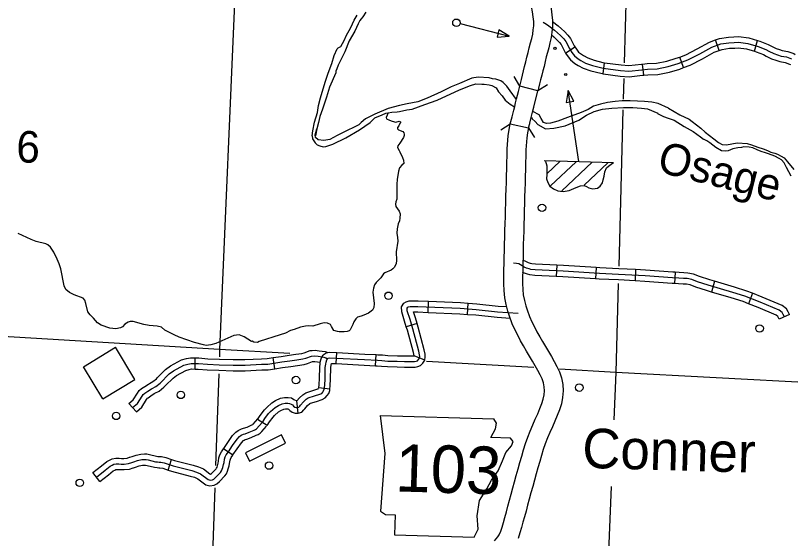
# Model space of a CAD drawing. Extents: x 653372 to 905732, y 627442 to 787275.
# Drawn here: x 878981 to 889295, y 695452 to 702409 of the extents above; entities that cross this region are included whole.
import ezdxf

# ---------------------------------------------------------------- set-up
doc = ezdxf.new("R2010")
doc.units = 0
for name, color, linetype in [('Level 11', 7, 'Continuous'), ('Level 21', 7, 'Continuous'), ('Level 25', 7, 'Continuous'), ('Level 32', 7, 'Continuous'), ('Level 35', 7, 'Continuous'), ('Level 37', 7, 'Continuous'), ('Level 45', 7, 'Continuous'), ('Level 5', 7, 'Continuous'), ('Level 56', 7, 'Continuous'), ('Level 57', 7, 'Continuous')]:
    doc.layers.add(name, color=color, linetype=linetype)

msp = doc.modelspace()

# ---------------------------------------------------------------- linework, layer by layer
at = {"layer": 'Level 11'}
for points in [[(885934, 701408), (885692, 701468), (885701, 701503), (885715, 701557), (885729, 701615), (885743, 701671), (885756, 701732), (885774, 701794), (885788, 701853), (885803, 701916), (885819, 701980), (885836, 702043), (885851, 702103), (885864, 702160), (885872, 702216), (885877, 702273), (885877, 702331), (885872, 702392), (885863, 702458), (885849, 702528), (885832, 702603), (885812, 702680), (885791, 702760), (885771, 702841)], [(886013, 702900), (886032, 702821), (886053, 702742), (886074, 702662), (886093, 702581), (886109, 702499), (886120, 702419), (886126, 702340), (886126, 702262), (886120, 702187), (886109, 702115), (886094, 702046), (886077, 701980), (886060, 701918), (886045, 701857), (886030, 701795), (886015, 701731), (885998, 701672), (885986, 701614), (885970, 701554), (885956, 701498), (885943, 701443), (885934, 701408)], [(885566, 700969), (885590, 701062), (885599, 701096), (885612, 701149), (885625, 701199), (885637, 701249), (885649, 701299), (885662, 701349), (885675, 701399), (885692, 701468)], [(885809, 700913), (885824, 700973), (885825, 700976), (885840, 701034), (885854, 701088), (885866, 701140), (885879, 701190), (885934, 701408)], [(885439, 695548), (885458, 695601), (885475, 695663), (885494, 695733), (885514, 695807), (885535, 695883), (885556, 695961), (885578, 696042), (885601, 696124), (885623, 696207), (885646, 696292), (885670, 696377), (885694, 696462), (885718, 696546), (885742, 696630), (885769, 696715), (885799, 696800), (885831, 696882), (885865, 696962), (885898, 697038), (885931, 697112), (885961, 697181), (885986, 697246), (886004, 697305), (886015, 697363), (886019, 697418), (886016, 697471), (886006, 697522), (885989, 697574), (885963, 697628), (885932, 697687), (885897, 697749), (885860, 697813), (885821, 697878), (885782, 697944), (885742, 698013), (885703, 698083), (885665, 698155), (885627, 698230), (885592, 698309), (885554, 698411), (885533, 698475), (885510, 698563), (885493, 698655), (885483, 698749), (885480, 698840), (885480, 698929), (885482, 699017), (885484, 699118), (885486, 699192), (885488, 699280), (885490, 699369), (885492, 699458), (885495, 699549), (885497, 699640), (885500, 699731), (885502, 699823), (885505, 699914), (885508, 700006), (885511, 700097), (885514, 700187), (885517, 700278), (885519, 700367), (885522, 700455), (885523, 700544), (885526, 700633), (885537, 700806), (885550, 700892), (885566, 700969)], [(885566, 700969), (885809, 700913), (885795, 700848), (885785, 700780), (885774, 700622), (885772, 700538), (885770, 700450), (885768, 700360), (885765, 700269), (885762, 700179), (885759, 700089), (885757, 699998), (885754, 699907), (885751, 699816), (885749, 699725), (885746, 699633), (885744, 699542), (885741, 699452), (885739, 699363), (885737, 699274), (885735, 699186), (885733, 699112), (885731, 699012), (885729, 698927), (885729, 698844), (885731, 698766), (885739, 698691), (885753, 698618), (885773, 698545), (885789, 698492), (885822, 698403), (885853, 698336), (885886, 698269), (885921, 698202), (885958, 698136), (885996, 698071), (886036, 698005), (886074, 697939), (886113, 697873), (886150, 697807), (886186, 697739), (886220, 697667), (886247, 697587), (886264, 697502), (886269, 697416), (886262, 697329), (886246, 697245), (886221, 697164), (886191, 697087), (886159, 697012), (886126, 696938), (886094, 696864), (886062, 696789), (886032, 696713), (886005, 696636), (885980, 696557), (885957, 696477), (885933, 696394), (885910, 696311), (885887, 696226), (885864, 696142), (885841, 696058), (885818, 695976), (885796, 695896), (885775, 695817), (885754, 695741), (885734, 695668), (885715, 695597), (885695, 695526), (885669, 695452)], [(885354, 695420), (885399, 695474), (885416, 695501), (885439, 695548)]]:
    msp.add_lwpolyline(points, dxfattribs=at)
at = {"layer": 'Level 21'}
for p, q in [((883834, 697089), (883895, 696582)), ((885381, 696985), (885348, 697045)), ((885371, 696910), (885381, 696985)), ((885308, 696794), (885371, 696910)), ((885569, 696786), (885308, 696794)), ((885602, 696743), (885569, 696786)), ((885583, 696685), (885602, 696743)), ((885505, 696594), (885583, 696685)), ((883895, 696582), (883839, 695817)), ((885460, 696486), (885505, 696594)), ((885405, 696353), (885460, 696486)), ((885317, 696229), (885405, 696353)), ((885255, 696113), (885317, 696229)), ((885158, 695956), (885255, 696113)), ((885127, 695754), (885158, 695956)), ((883839, 695817), (883906, 695772)), ((883906, 695772), (884032, 695769)), ((884032, 695769), (884024, 695499)), ((885138, 695577), (885127, 695754)), ((884024, 695499), (885085, 695469)), ((885085, 695469), (885138, 695577))]:
    msp.add_line(p, q, dxfattribs=at)
msp.add_lwpolyline([(883834, 697089), (885348, 697045)], dxfattribs=at)
at = {"layer": 'Level 32'}
for p, q in [((886302, 701909), (886427, 701991)), ((888345, 701943), (888295, 702083)), ((888814, 701933), (888856, 702076)), ((886801, 701633), (886821, 701781)), ((887873, 701716), (887820, 701856)), ((887341, 701614), (887325, 701763)), ((886184, 699087), (886176, 698938)), ((886710, 699055), (886700, 698906)), ((887234, 699028), (887226, 698879)), ((887759, 698993), (887750, 698844)), ((888284, 698874), (888242, 698730)), ((888791, 698714), (888737, 698575)), ((884472, 698459), (884479, 698608)), ((884995, 698433), (885006, 698582)), ((889281, 698431), (889146, 698368)), ((884326, 698311), (884182, 698269)), ((883248, 697778), (883256, 697927)), ((883773, 697749), (883781, 697898)), ((884428, 697822), (884285, 697880)), ((883165, 697437), (883016, 697455)), ((882743, 697119), (882725, 697282)), ((882328, 696954), (882203, 697036))]:
    msp.add_line(p, q, dxfattribs=at)
for points in [[(886003, 702318), (886046, 702293), (886078, 702270), (886114, 702244), (886155, 702214), (886196, 702178), (886235, 702141), (886277, 702097), (886306, 702062), (886352, 701969), (886386, 701918), (886420, 701870), (886469, 701831), (886504, 701810), (886567, 701776), (886658, 701743), (886711, 701730), (886801, 701708), (887034, 701677), (887145, 701670), (887318, 701687), (887393, 701695), (887522, 701700), (887668, 701729), (887799, 701768), (887930, 701818), (888089, 701898), (888247, 701987), (888367, 702030), (888476, 702046), (888547, 702049), (888601, 702053), (888725, 702037), (888863, 701996), (888967, 701956), (889007, 701935), (889074, 701902), (889123, 701884), (889169, 701869), (889241, 701858), (889309, 701832)], [(886126, 702328), (886202, 702273), (886247, 702233), (886288, 702194), (886333, 702147), (886369, 702103), (886417, 702007), (886427, 701991)], [(886116, 702150), (886145, 702123), (886183, 702088), (886221, 702048), (886243, 702021), (886287, 701932), (886302, 701909)], [(888295, 702083), (888349, 702103), (888469, 702121), (888542, 702123), (888603, 702128), (888741, 702111), (888856, 702076)], [(886427, 701991), (886447, 701961), (886475, 701923), (886512, 701893), (886541, 701875), (886598, 701845), (886680, 701815), (886729, 701803), (886815, 701781), (886821, 701781)], [(887820, 701856), (887900, 701887), (888054, 701964), (888216, 702055), (888295, 702083)], [(888856, 702076), (888887, 702067), (888998, 702025), (889041, 702002), (889104, 701971), (889148, 701955), (889186, 701942), (889260, 701930), (889338, 701902), (889358, 701892)], [(886302, 701909), (886324, 701876), (886366, 701818), (886427, 701770), (886467, 701745), (886536, 701708), (886637, 701671), (886694, 701658), (886787, 701635), (886801, 701633)], [(887873, 701716), (887960, 701750), (888124, 701832), (888278, 701919), (888345, 701943)], [(888345, 701943), (888386, 701957), (888483, 701972), (888552, 701974), (888599, 701978), (888710, 701964), (888814, 701933)], [(888814, 701933), (888839, 701926), (888936, 701888), (888973, 701869), (889044, 701834), (889098, 701814), (889151, 701796), (889222, 701785), (889281, 701763), (889295, 701757)], [(886821, 701781), (887041, 701751), (887144, 701745), (887311, 701761), (887325, 701763)], [(887325, 701763), (887388, 701769), (887513, 701774), (887650, 701802), (887775, 701839), (887820, 701856)], [(887341, 701614), (887398, 701620), (887531, 701625), (887686, 701657), (887823, 701697), (887873, 701716)], [(886801, 701633), (887027, 701602), (887146, 701595), (887326, 701613), (887341, 701614)], [(889213, 698400), (889199, 698431), (889184, 698456), (889145, 698488), (888892, 698594), (888688, 698674), (888529, 698725), (888199, 698821), (888059, 698868), (887981, 698897), (887918, 698909), (887872, 698912), (887809, 698915), (887723, 698921), (887361, 698947), (887008, 698965), (886753, 698977), (886270, 699008), (885897, 699026), (885841, 699031), (885815, 699038), (885780, 699049), (885750, 699063), (885723, 699077), (885702, 699092), (885679, 699106), (885650, 699111), (885608, 699115)], [(886184, 699087), (885902, 699100), (885854, 699105), (885836, 699109), (885808, 699119), (885783, 699131), (885734, 699155)], [(886710, 699055), (886274, 699082), (886184, 699087)], [(887234, 699028), (887012, 699040), (886757, 699052), (886710, 699055)], [(887759, 698993), (887728, 698995), (887366, 699021), (887234, 699028)], [(888284, 698874), (888221, 698892), (888083, 698938), (888002, 698969), (887928, 698983), (887877, 698987), (887813, 698990), (887759, 698993)], [(886176, 698938), (885891, 698951), (885828, 698957), (885794, 698966), (885753, 698980), (885730, 698990)], [(886700, 698906), (886265, 698933), (886176, 698938)], [(887226, 698879), (887005, 698891), (886749, 698903), (886700, 698906)], [(887750, 698844), (887718, 698846), (887357, 698872), (887226, 698879)], [(888242, 698730), (888177, 698749), (888034, 698797), (887961, 698824), (887909, 698835), (887868, 698837), (887805, 698841), (887750, 698844)], [(888791, 698714), (888713, 698744), (888551, 698796), (888284, 698874)], [(888737, 698575), (888663, 698604), (888507, 698653), (888242, 698730)], [(889281, 698431), (889265, 698466), (889242, 698505), (889184, 698553), (888920, 698663), (888791, 698714)], [(884182, 698269), (884160, 698344), (884121, 698467), (884118, 698534), (884150, 698584), (884180, 698601), (884220, 698615), (884338, 698615), (884479, 698608)], [(884479, 698608), (884903, 698589), (885006, 698582)], [(885006, 698582), (885120, 698574), (885403, 698543), (885518, 698536)], [(882266, 696995), (882300, 697047), (882350, 697115), (882376, 697142), (882438, 697196), (882479, 697222), (882532, 697245), (882569, 697253), (882606, 697253), (882628, 697250), (882650, 697237), (882666, 697229), (882682, 697211), (882698, 697199), (882714, 697193), (882731, 697194), (882750, 697200), (882764, 697214), (882774, 697226), (882814, 697271), (882850, 697304), (882876, 697322), (882962, 697348), (883033, 697372), (883057, 697383), (883069, 697398), (883082, 697416), (883090, 697438), (883096, 697488), (883100, 697581), (883104, 697725), (883109, 697770), (883114, 697798), (883123, 697827), (883132, 697843), (883144, 697852), (883163, 697856), (883249, 697853), (883627, 697831), (883798, 697822), (883858, 697819), (883934, 697813), (884061, 697809), (884158, 697806), (884248, 697805), (884293, 697805), (884312, 697809), (884329, 697817), (884345, 697833), (884357, 697850), (884360, 697872), (884359, 697893), (884348, 697944), (884268, 698242), (884232, 698366), (884195, 698481), (884193, 698514), (884203, 698528), (884211, 698533), (884233, 698540), (884336, 698540), (884898, 698515), (885113, 698499), (885397, 698469), (885672, 698451)], [(889146, 698368), (889133, 698396), (889127, 698407), (889106, 698423), (888864, 698525), (888737, 698575)], [(884326, 698311), (884303, 698388), (884278, 698466), (884334, 698465), (884472, 698459)], [(884472, 698459), (884894, 698440), (884995, 698433)], [(884995, 698433), (885106, 698425), (885391, 698394), (885564, 698383)], [(884285, 697880), (884285, 697884), (884276, 697927), (884196, 698221), (884182, 698269)], [(884318, 697734), (884336, 697738), (884373, 697755), (884402, 697785), (884428, 697822), (884435, 697868), (884434, 697902), (884421, 697962), (884340, 698262), (884326, 698311)], [(883016, 697455), (883021, 697494), (883025, 697583), (883029, 697731), (883035, 697781), (883041, 697815), (883054, 697856), (883075, 697894), (883114, 697921), (883156, 697931), (883252, 697927), (883256, 697927)], [(883256, 697927), (883631, 697906), (883781, 697898)], [(883781, 697898), (883802, 697897), (883863, 697894), (883938, 697888), (884063, 697884), (884160, 697881), (884249, 697880), (884285, 697880), (884287, 697880)], [(883165, 697437), (883170, 697482), (883175, 697578), (883179, 697720), (883183, 697760), (883187, 697780), (883245, 697778), (883248, 697778)], [(883248, 697778), (883622, 697757), (883773, 697749)], [(883773, 697749), (883795, 697748), (883853, 697745), (883930, 697738), (884059, 697735), (884157, 697732), (884248, 697731), (884300, 697731), (884318, 697734)], [(882725, 697282), (882760, 697323), (882804, 697363), (882844, 697390), (882939, 697419), (883005, 697441), (883010, 697444), (883015, 697450), (883016, 697454), (883016, 697455)], [(882619, 697170), (882631, 697156), (882661, 697133), (882702, 697118), (882743, 697119), (882790, 697134), (882819, 697163), (882831, 697177), (882868, 697219), (882896, 697246), (882908, 697253), (882985, 697276), (883061, 697303), (883104, 697322), (883128, 697352), (883149, 697381), (883163, 697421), (883165, 697437)], [(882203, 697036), (882239, 697090), (882293, 697163), (882324, 697196), (882393, 697255), (882443, 697288), (882509, 697317), (882562, 697328), (882611, 697328), (882652, 697322), (882686, 697303), (882725, 697282)], [(882328, 696954), (882361, 697004), (882408, 697067), (882428, 697088), (882483, 697136), (882514, 697156), (882554, 697174), (882576, 697178), (882602, 697178), (882604, 697178), (882615, 697172), (882620, 697169), (882619, 697170)]]:
    msp.add_lwpolyline(points, dxfattribs=at)
at = {"layer": 'Level 35'}
for points in [[(882927, 700808), (882940, 700876), (882961, 700988), (882998, 701119), (883014, 701212), (883041, 701314), (883075, 701435), (883107, 701537), (883140, 701640), (883190, 701770), (883224, 701875), (883264, 701966), (883276, 701978), (883309, 701995), (883332, 702034), (883358, 702084), (883382, 702139), (883442, 702251), (883466, 702297), (883487, 702347), (883526, 702414)], [(883645, 702452), (883602, 702389), (883583, 702363), (883563, 702342), (883542, 702296), (883499, 702200), (883423, 702072), (883366, 701925), (883305, 701810), (883277, 701747), (883258, 701699), (883244, 701666), (883243, 701648), (883161, 701455), (883122, 701324), (883065, 701161), (883029, 701063), (883015, 700984), (882991, 700899), (882973, 700809)], [(885648, 701292), (885562, 701408), (885518, 701467), (885470, 701518), (885442, 701539), (885373, 701561), (885327, 701565), (885284, 701578), (885137, 701588), (885055, 701573), (884888, 701506), (884777, 701462), (884645, 701394), (884460, 701309), (884337, 701261), (884195, 701233), (884091, 701210), (883942, 701171), (883763, 701098), (883640, 701035), (883579, 700986), (883549, 700953), (883334, 700847), (883261, 700814), (883166, 700759), (883085, 700744), (883010, 700755), (882973, 700785), (882971, 700822), (882991, 700899)], [(882927, 700808), (882932, 700768), (882971, 700715), (882996, 700688), (883031, 700673), (883077, 700663), (883109, 700668), (883205, 700697), (883375, 700782), (883561, 700886), (883700, 700987), (883765, 701049), (883859, 701089), (883911, 701108), (883941, 701116), (883988, 701121), (884061, 701127), (884091, 701130), (884188, 701153), (884260, 701161), (884430, 701226), (884591, 701282), (884891, 701422), (885038, 701478), (885108, 701499), (885186, 701494), (885218, 701496), (885284, 701488), (885321, 701479), (885378, 701445), (885409, 701395), (885456, 701339), (885498, 701282), (885566, 701228), (885624, 701196)], [(887672, 701178), (887535, 701238), (887451, 701255), (887353, 701264), (887258, 701269), (887160, 701272), (887055, 701275), (886960, 701266), (886858, 701252), (886768, 701229), (886674, 701202), (886601, 701158), (886510, 701117), (886329, 701050), (886200, 701002), (886101, 700975), (886049, 700974), (886006, 700984), (885978, 701037), (885951, 701087), (885865, 701133)], [(885846, 701057), (885858, 701032), (885895, 700999), (885932, 700960), (886035, 700899), (886145, 700911), (886297, 700941), (886476, 701017), (886579, 701083), (886684, 701132), (886795, 701161), (886917, 701178), (887074, 701185), (887198, 701187), (887314, 701175), (887393, 701166), (887528, 701111)], [(887672, 701178), (887824, 701089), (887945, 701028), (887985, 700998), (888101, 700910), (888161, 700859)], [(883941, 701116), (883916, 701054), (883919, 701035), (883958, 701016), (883995, 701002), (884043, 700992), (884088, 701005), (884105, 700993), (884104, 700982), (884094, 700973), (884082, 700939), (884064, 700919), (884065, 700903), (884080, 700888), (884134, 700865), (884148, 700849), (884152, 700831), (884153, 700814), (884145, 700785), (884095, 700711), (884070, 700673), (884066, 700655), (884088, 700614), (884098, 700594), (884132, 700521), (884145, 700485), (884147, 700442), (884124, 700417), (884093, 700382), (884077, 700336), (884060, 700227), (884056, 700165), (884054, 699964), (884042, 699931), (884038, 699897), (884042, 699869), (884089, 699807), (884099, 699772), (884098, 699713), (884091, 699679), (884074, 699638), (884059, 699573), (884056, 699512), (884066, 699454), (884067, 699407), (884046, 699264), (884053, 699148), (884049, 699108), (884025, 699059), (884004, 699038), (883981, 699022), (883895, 698984), (883880, 698971), (883844, 698918), (883780, 698859), (883757, 698825), (883744, 698782), (883738, 698729), (883753, 698576), (883750, 698523), (883732, 698490), (883681, 698450), (883616, 698422), (883579, 698411), (883532, 698396), (883508, 698376), (883484, 698336), (883472, 698298), (883435, 698227), (883420, 698214), (883393, 698204), (883354, 698199), (883287, 698199), (883267, 698206), (883218, 698220), (883188, 698273), (883172, 698297), (883133, 698315)], [(887527, 701104), (887605, 701067), (887668, 701043), (887745, 701015), (887881, 700934), (887999, 700867), (888097, 700796), (888136, 700765)], [(888161, 700859), (888275, 700766), (888335, 700721), (888384, 700692), (888439, 700690), (888492, 700695), (888535, 700706), (888588, 700714), (888717, 700707), (888778, 700690), (888861, 700659), (888931, 700635), (888989, 700615), (889035, 700593), (889087, 700579), (889122, 700565), (889170, 700539), (889211, 700514), (889256, 700463), (889339, 700359)], [(888221, 700716), (888181, 700742), (888136, 700765)], [(889305, 700271), (889240, 700387), (889211, 700447), (889175, 700488), (889142, 700507), (889087, 700537), (889002, 700570), (888962, 700584), (888904, 700601), (888853, 700624), (888795, 700647), (888746, 700658), (888675, 700660), (888641, 700655), (888594, 700650), (888529, 700636), (888467, 700607), (888427, 700602), (888375, 700609), (888302, 700652), (888263, 700684), (888221, 700716)], [(879562, 699105), (879535, 699169), (879489, 699260), (879448, 699325), (879413, 699357), (879383, 699370), (879256, 699402), (879189, 699427), (879015, 699510)], [(883133, 698315), (883089, 698320), (883034, 698308), (882938, 698275), (882876, 698280), (882840, 698277), (882774, 698262), (882688, 698231), (882642, 698219), (882575, 698182), (882504, 698163), (882223, 698072), (882202, 698061), (882152, 698065), (882132, 698077), (882123, 698072), (882024, 698136), (881959, 698162), (881886, 698153), (881649, 698045), (881582, 698030), (881518, 698020), (881485, 698029), (881363, 698057), (881161, 698129), (881094, 698161), (880968, 698224), (880926, 698264), (880866, 698278), (880759, 698287), (880690, 698298), (880548, 698338), (880508, 698338), (880480, 698331), (880438, 698302), (880407, 698268), (880379, 698253), (880318, 698242), (880236, 698249), (880123, 698289), (880073, 698321), (880019, 698385), (879975, 698428), (879944, 698466), (879919, 698578), (879904, 698624), (879882, 698649), (879761, 698694), (879700, 698723), (879651, 698766), (879628, 698814), (879584, 699039), (879562, 699105)]]:
    msp.add_lwpolyline(points, dxfattribs=at)
at = {"layer": 'Level 37'}
for points in [[(885693, 701468), (885616, 701596)], [(886062, 701485), (885934, 701408)], [(885439, 700890), (885566, 700969)], [(885809, 700913), (885888, 700786)]]:
    msp.add_lwpolyline(points, dxfattribs=at)
at = {"layer": 'Level 45'}
for p, q in [((882433, 697710), (882411, 697858)), ((881370, 697706), (881374, 697855)), ((880589, 697137), (880491, 697249)), ((881872, 696559), (881750, 696645)), ((881011, 696362), (881059, 696504)), ((880104, 696211), (880012, 696329))]:
    msp.add_line(p, q, dxfattribs=at)
for points in [[(880540, 697193), (880605, 697249), (880665, 697345), (880682, 697369), (880703, 697385), (880742, 697412), (880789, 697443), (880800, 697449), (880850, 697476), (880906, 697520), (881028, 697643), (881084, 697684), (881220, 697757), (881276, 697773), (881317, 697782), (881418, 697780), (881535, 697770), (881692, 697764), (881878, 697757), (882036, 697758), (882256, 697769), (882337, 697772), (882526, 697800), (882633, 697815), (882724, 697828), (882807, 697842), (882845, 697851), (882918, 697878), (882965, 697882), (883011, 697876), (883085, 697865), (883110, 697856), (883132, 697843)], [(880872, 697592), (880979, 697700), (881044, 697747), (881192, 697827), (881258, 697846), (881310, 697857), (881374, 697855)], [(881897, 697832), (882034, 697833), (882253, 697844), (882330, 697846), (882411, 697858)], [(882411, 697858), (882515, 697873), (882622, 697889), (882712, 697902), (882793, 697915), (882824, 697922), (882902, 697952), (882931, 697954)], [(882931, 697954), (882967, 697957), (883021, 697950), (883103, 697938), (883136, 697926)], [(881374, 697855), (881422, 697854), (881539, 697844), (881695, 697839), (881879, 697832), (881897, 697832)], [(882433, 697710), (882536, 697726), (882644, 697741), (882735, 697754), (882822, 697768), (882867, 697779), (882935, 697805), (882943, 697806)], [(882943, 697806), (882963, 697807), (883000, 697802), (883038, 697796)], [(880978, 697486), (881077, 697586), (881124, 697621), (881248, 697688), (881294, 697701), (881324, 697707), (881370, 697706)], [(881370, 697706), (881414, 697705), (881530, 697695), (881689, 697689), (881877, 697683), (881898, 697683)], [(881898, 697683), (882038, 697683), (882259, 697694), (882344, 697697), (882433, 697710)], [(880491, 697249), (880547, 697298), (880603, 697387), (880628, 697422), (880659, 697446), (880701, 697474), (880750, 697507), (880764, 697515), (880809, 697539), (880856, 697576), (880872, 697592)], [(880589, 697137), (880662, 697200), (880726, 697303), (880736, 697317), (880747, 697325), (880784, 697350), (880828, 697379), (880837, 697384), (880891, 697414), (880955, 697464), (880978, 697486)], [(882145, 696974), (882208, 697046)], [(880058, 696270), (880172, 696360), (880240, 696413), (880269, 696429), (880291, 696440), (880322, 696447), (880355, 696446), (880388, 696443), (880426, 696443), (880484, 696448), (880527, 696463), (880556, 696473), (880605, 696490), (880661, 696501), (880699, 696504), (880720, 696503), (880747, 696498), (880842, 696473), (880871, 696470), (880895, 696469), (880914, 696467), (880960, 696458), (881077, 696418), (881326, 696355), (881391, 696336), (881445, 696312), (881546, 696236), (881570, 696229), (881601, 696234), (881619, 696243), (881642, 696264), (881710, 696331), (881723, 696350), (881733, 696373), (881740, 696398), (881750, 696437), (881756, 696465), (881763, 696509), (881771, 696537), (881786, 696566), (881814, 696607), (881869, 696689), (881929, 696774), (881962, 696809), (881984, 696826), (882014, 696840), (882039, 696846), (882091, 696866), (882156, 696894), (882175, 696902), (882189, 696911), (882264, 696996)], [(881750, 696645), (881752, 696649), (881807, 696731), (881871, 696821), (881912, 696865), (881945, 696890), (881989, 696911), (882017, 696918), (882063, 696935), (882127, 696962), (882139, 696967), (882145, 696974)], [(882258, 696876), (882320, 696947)], [(881872, 696559), (881875, 696565), (881930, 696646), (881987, 696726), (882013, 696754), (882023, 696762), (882039, 696769), (882060, 696774), (882118, 696797), (882186, 696825), (882211, 696836), (882239, 696854), (882258, 696876)], [(881568, 696313), (881577, 696306), (881591, 696318), (881652, 696379), (881657, 696387), (881663, 696399), (881668, 696417), (881677, 696454), (881682, 696479), (881689, 696526), (881701, 696565), (881721, 696605), (881750, 696645)], [(880012, 696329), (880126, 696418), (880198, 696476), (880234, 696496), (880266, 696511), (880315, 696522), (880360, 696521), (880392, 696518), (880422, 696518), (880468, 696521), (880498, 696532)], [(880498, 696532), (880503, 696534), (880532, 696544), (880586, 696562), (880651, 696575), (880697, 696578), (880727, 696578), (880763, 696571), (880856, 696547), (880876, 696545), (880901, 696543), (880925, 696541), (880980, 696530), (881059, 696504)], [(881478, 696194), (881512, 696168), (881565, 696152), (881624, 696163), (881662, 696181), (881694, 696210), (881769, 696284), (881788, 696314), (881803, 696347), (881812, 696379), (881823, 696420), (881829, 696451), (881836, 696493), (881840, 696509), (881850, 696528), (881872, 696559)], [(880549, 696392), (880551, 696393), (880579, 696402), (880625, 696417), (880671, 696427), (880700, 696429), (880712, 696429), (880731, 696425), (880829, 696399), (880865, 696396), (880890, 696394), (880903, 696393), (880941, 696386), (881011, 696362)], [(881059, 696504), (881099, 696490), (881346, 696427), (881417, 696406), (881483, 696377), (881568, 696313)], [(880104, 696211), (880218, 696301), (880281, 696351), (880303, 696363), (880316, 696369), (880329, 696372), (880350, 696372), (880384, 696368), (880429, 696368), (880500, 696374), (880549, 696392)], [(881011, 696362), (881056, 696347), (881307, 696283), (881365, 696266), (881407, 696247), (881478, 696194)]]:
    msp.add_lwpolyline(points, dxfattribs=at)
at = {"layer": 'Level 5'}
for points in [[(881912, 702989), (881698, 697967)], [(887106, 702723), (887081, 701779)], [(887075, 701569), (887068, 701295)], [(887064, 701152), (887009, 699074)], [(887003, 698845), (886971, 697662)], [(881698, 697967), (876226, 698295)], [(881698, 697967), (881695, 697867)], [(882630, 697913), (881698, 697967)], [(885879, 697725), (884450, 697808)], [(886971, 697662), (886222, 697706)], [(886971, 697662), (886945, 697031)], [(889639, 697519), (886971, 697662)], [(881687, 697644), (881644, 696422)], [(881634, 696127), (881508, 692575)], [(886909, 696145), (886806, 693647), (886764, 692332)]]:
    msp.add_lwpolyline(points, dxfattribs=at)
at = {"layer": 'Level 56'}
msp.add_lwpolyline([(884898, 702301), (885550, 702133)], dxfattribs=at)
msp.add_lwpolyline([(885415, 702220), (885390, 702122), (885550, 702133)], close=True, dxfattribs=at)
for centre, radius in [((884849, 702312), 49.8), ((886160, 701971), 14.9), ((885988, 699851), 49.8), ((883945, 698681), 49.8), ((888884, 698246), 49.8), ((882713, 697560), 49.8), ((886484, 697459), 49.8), ((881181, 697362), 49.8), ((880321, 697083), 49.8), ((882356, 696422), 49.8), ((879836, 696193), 49.8)]:
    msp.add_circle(centre, radius, dxfattribs=at)
at = {"layer": 'Level 57'}
for p, q in [((886020, 700480), (886940, 700453)), ((886053, 700302), (886231, 700470)), ((886100, 700141), (886441, 700463)), ((886250, 700077), (886654, 700458)), ((886547, 700152), (886863, 700450)), ((879887, 697736), (880312, 697995)), ((880571, 697569), (880312, 697995)), ((880145, 697311), (879887, 697736)), ((880145, 697311), (880571, 697569)), ((882519, 696832), (882041, 696592)), ((882575, 696720), (882519, 696832)), ((882096, 696480), (882575, 696720)), ((882041, 696592), (882096, 696480))]:
    msp.add_line(p, q, dxfattribs=at)
msp.add_lwpolyline([(886310, 701253), (886411, 701268), (886338, 701411)], close=True, dxfattribs=at)
for points in [[(886480, 700466), (886338, 701411)], [(886020, 700480), (886033, 700465), (886045, 700442), (886052, 700409), (886051, 700360), (886050, 700295), (886048, 700237), (886064, 700189), (886094, 700139), (886142, 700101), (886199, 700078), (886269, 700069), (886349, 700082), (886442, 700120), (886500, 700143), (886548, 700146), (886580, 700136), (886613, 700118), (886666, 700104), (886728, 700113), (886762, 700140), (886791, 700185), (886804, 700224), (886813, 700271), (886825, 700329), (886846, 700382), (886873, 700406), (886907, 700431), (886940, 700453)]]:
    msp.add_lwpolyline(points, dxfattribs=at)
msp.add_circle((886303, 701624), 14.9, dxfattribs=at)

# ---------------------------------------------------------------- texts
at = {"layer": 'Level 21'}
msp.add_text('103', height=630.9, rotation=358.3518, dxfattribs=at).set_placement((884030, 696079))
at = {"layer": 'Level 25'}
msp.add_text('Conner', height=525.7, rotation=358.3518, dxfattribs=at).set_placement((886518, 696393))
at = {"layer": 'Level 35'}
msp.add_text('Osage', height=420.6, rotation=345.8806, dxfattribs=at).set_placement((887504, 700335))
at = {"layer": 'Level 5'}
msp.add_text('6', height=421, rotation=358.3518, dxfattribs=at).set_placement((878987, 700456))

doc.saveas('drawing.dxf')
